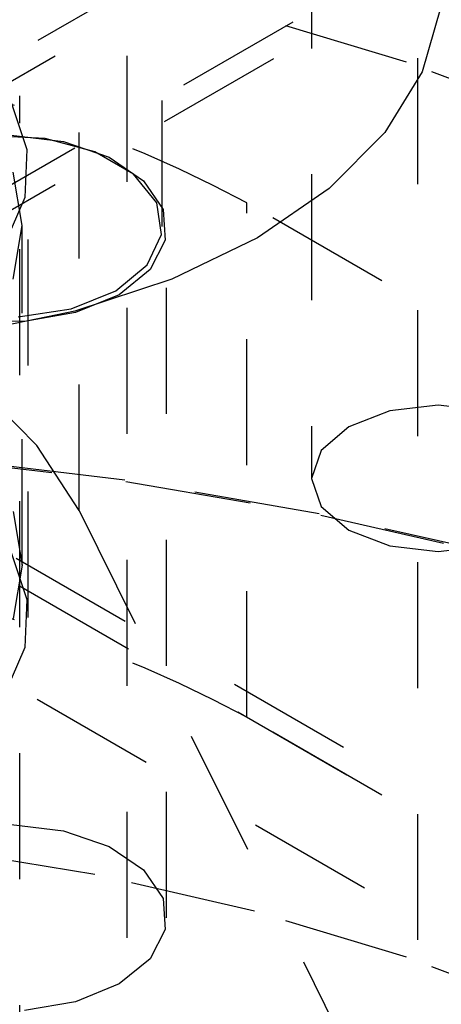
# Model space of a CAD drawing. Header units: inches. Extents: x 1907 to 2452, y -210 to -54.
# Tile 292 of 656: x 1998.519 to 1998.854, y -194.866 to -194.084. Entities that reach past the tile are written whole.
import ezdxf

# ---------------------------------------------------------------- set-up
doc = ezdxf.new("R2010")
doc.units = ezdxf.units.IN
doc.header["$LTSCALE"] = 0.5
doc.header["$MEASUREMENT"] = 0
doc.linetypes.add('HIDDEN', pattern=[0.225, 0.15, -0.075])
doc.layers.add('SID-M-H', color=4, linetype='HIDDEN')

msp = doc.modelspace()

# ---------------------------------------------------------------- linework, layer by layer
at = {"layer": 'SID-M-H'}
for p, q in [((1998.63222, -194.24844), (1998.63222, -191.83728)), ((1998.75091, -192.40707), (1998.75091, -194.44842)), ((1998.56645, -194.47396), (1998.56645, -193.14708)), ((1998.83512, -195.01485), (1998.83512, -193.68797)), ((1998.01435, -194.40063), (1998.87616, -193.90312)), ((1998.89384, -193.91332), (1998.18673, -194.32153)), ((1998.60449, -196.01302), (1998.60449, -193.97167)), ((1997.78347, -194.63598), (1998.87616, -194.00519)), ((1998.89384, -194.01539), (1998.35077, -194.3289)), ((1998.85306, -194.07513), (1998.83856, -194.12559)), ((1998.82611, -194.11806), (1998.70544, -194.08167)), ((1998.93979, -194.16131), (1998.82611, -194.11806)), ((1998.83856, -194.12559), (1998.80886, -194.17378)), ((1998.5193, -195.76653), (1998.5193, -194.14481)), ((1998.51264, -194.15001), (1998.52505, -194.18734)), ((1998.53957, -194.17873), (1998.49633, -194.17655)), ((1998.51253, -194.17604), (1998.55393, -194.18105)), ((1998.80886, -194.17378), (1998.7649, -194.21819)), ((1998.57892, -194.18933), (1998.53957, -194.17873)), ((1998.55393, -194.18105), (1998.59027, -194.19355)), ((1998.52505, -194.18734), (1998.52326, -194.22534)), ((1998.60962, -194.20705), (1998.57892, -194.18933)), ((1998.59027, -194.19355), (1998.61761, -194.21218)), ((1998.5213, -194.24777), (1998.51406, -194.20531)), ((1998.52605, -194.55884), (1998.52605, -194.20161)), ((1998.62796, -194.22976), (1998.60962, -194.20705)), ((1998.61761, -194.21218), (1998.63299, -194.23493)), ((1998.7649, -194.21819), (1998.70804, -194.25742)), ((1998.52326, -194.22534), (1998.50737, -194.26223)), ((1998.63175, -194.25473), (1998.62796, -194.22976)), ((1999.67276, -194.79162), (1998.69938, -194.2297)), ((1998.69938, -194.63797), (1998.69938, -194.2297)), ((1998.63299, -194.23493), (1998.63473, -194.25933)), ((1998.51406, -194.29023), (1998.5213, -194.24777)), ((1998.5213, -194.51723), (1998.5213, -194.24777)), ((1998.62051, -194.27893), (1998.63175, -194.25473)), ((1998.63572, -194.79724), (1998.63572, -194.25015)), ((1998.63473, -194.25933), (1998.62267, -194.28273)), ((1998.70804, -194.25742), (1998.64008, -194.29024)), ((1998.59561, -194.29946), (1998.62051, -194.27893)), ((1998.62267, -194.28273), (1998.59809, -194.30261)), ((1998.64008, -194.29024), (1998.56316, -194.31562)), ((1998.56005, -194.31384), (1998.59561, -194.29946)), ((1998.59809, -194.30261), (1998.56366, -194.3168)), ((1998.56316, -194.31562), (1998.47968, -194.33277)), ((1998.51812, -194.32032), (1998.56005, -194.31384)), ((1998.56366, -194.3168), (1998.52312, -194.32377)), ((1998.52312, -194.32377), (1998.48085, -194.32276)), ((1998.53284, -194.42227), (1998.4854, -194.37432)), ((1998.81295, -194.39482), (1998.78035, -194.40739)), ((1998.85141, -194.3904), (1998.81295, -194.39482)), ((1998.88987, -194.39482), (1998.85141, -194.3904)), ((1998.34321, -194.41186), (1999.55891, -195.11367)), ((1998.78035, -194.40739), (1998.75856, -194.42622)), ((1998.18673, -194.42359), (1999.54806, -195.20948)), ((1998.56645, -194.47396), (1998.53284, -194.42227)), ((1998.75856, -194.42622), (1998.75091, -194.44842)), ((1998.34583, -194.4338), (1999.67292, -195.19991)), ((1998.6026, -194.44982), (1998.44496, -194.43095)), ((1998.44559, -194.43192), (1998.60356, -194.45082)), ((1998.75685, -194.47644), (1998.6026, -194.44982)), ((1998.60356, -194.45082), (1998.75813, -194.4775)), ((1998.75091, -194.44842), (1998.75856, -194.47062)), ((1998.56645, -194.47396), (1998.83512, -195.01485)), ((1998.75856, -194.47062), (1998.78035, -194.48944)), ((1998.51406, -194.47477), (1998.5213, -194.51723)), ((1998.90657, -194.51062), (1998.75685, -194.47644)), ((1998.75813, -194.4775), (1998.90816, -194.51175)), ((1998.78035, -194.48944), (1998.81295, -194.50202)), ((1998.81295, -194.50202), (1998.85141, -194.50644)), ((1998.85141, -194.50644), (1998.88987, -194.50202)), ((1998.51264, -194.50725), (1998.52505, -194.54458)), ((1998.5213, -194.51723), (1998.51406, -194.55969)), ((1998.52505, -194.54458), (1998.52326, -194.58258)), ((1998.52326, -194.58258), (1998.50737, -194.61946)), ((1999.67276, -195.19989), (1998.69938, -194.63797)), ((1998.51253, -194.72312), (1998.55393, -194.72813)), ((1998.55393, -194.72813), (1998.59027, -194.74063)), ((1998.579, -194.76291), (1998.44811, -194.74128)), ((1998.59027, -194.74063), (1998.61761, -194.75926)), ((1998.70544, -194.79206), (1998.579, -194.76291)), ((1998.61761, -194.75926), (1998.63299, -194.78201)), ((1998.63299, -194.78201), (1998.63473, -194.80641)), ((1998.82611, -194.82845), (1998.70544, -194.79206)), ((1998.63473, -194.80641), (1998.62267, -194.82982)), ((1998.62267, -194.82982), (1998.59809, -194.84969)), ((1998.93979, -194.8717), (1998.82611, -194.82845)), ((1998.59809, -194.84969), (1998.56366, -194.86388)), ((1998.56366, -194.86388), (1998.52312, -194.87085))]:
    msp.add_line(p, q, dxfattribs=at)
for centre in [(1998.20006, -195.15967), (1998.20006, -195.56795)]:
    msp.add_arc(centre, 1.05555, 61.76796, 87.6422, dxfattribs=at)

doc.saveas('drawing.dxf')
